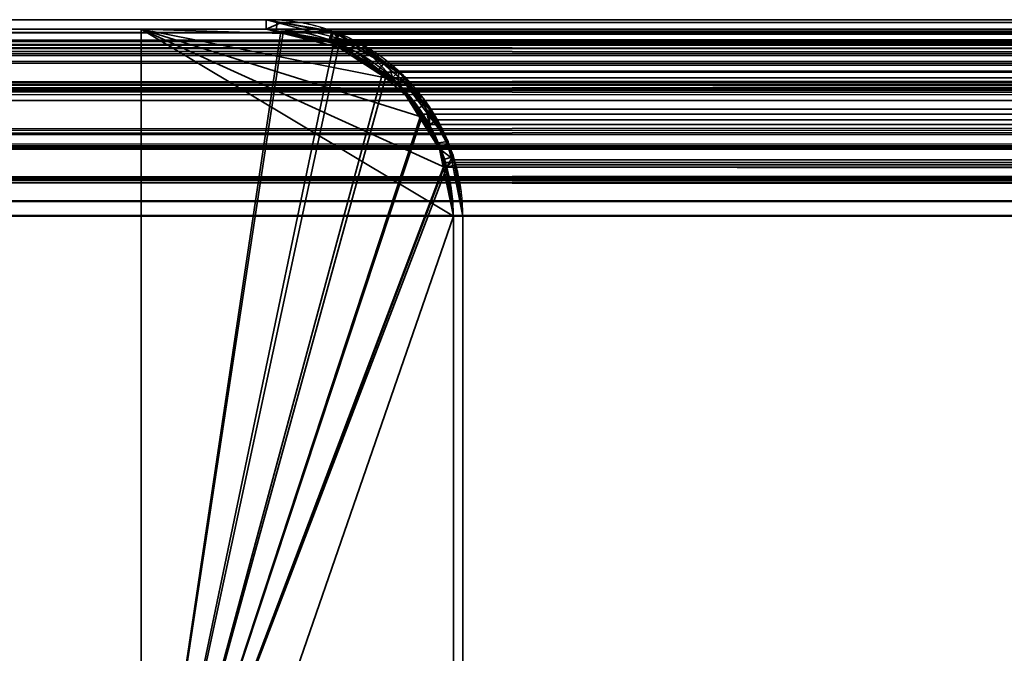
# Model space of a CAD drawing. Header units: millimetres. Extents: x -508 to 6708, y -110 to 248.
# Tile 708 of 1056: x 1134 to 1150, y 238 to 248. Entities that reach past the tile are written whole.
import ezdxf

# ---------------------------------------------------------------- set-up
doc = ezdxf.new("R2010")
doc.units = ezdxf.units.MM
doc.layers.add('151', color=7, linetype='Continuous', true_color=0xffffff)

# ---------------------------------------------------------------- blocks, each defined once
blk = doc.blocks.new('UG_SURFACE_243')
at = {"layer": '151', "color": 41, "linetype": 'Continuous', "lineweight": 35}
for points in [[(1086.35, 248.3, -4.75), (1136.35, 248.3, -4.75), (1136.35, 233.3, -4.75), (1086.35, 233.3, -4.75)], [(1136.35, 248.3, 2020.9), (1136.35, 248.3, -4.75), (1086.35, 248.3, -4.75), (1086.35, 248.3, 2070.9)], [(1136.35, 233.3, 2020.9), (1136.35, 248.3, 2020.9), (1086.35, 248.3, 2070.9), (1086.35, 233.3, 2070.9)], [(1136.35, 233.3, -4.75), (1136.35, 248.3, -4.75), (1136.35, 248.3, 2020.9), (1136.35, 233.3, 2020.9)]]:
    blk.add_3dface(points, dxfattribs=at)
blk = doc.blocks.new('UG_SURFACE_244')
at = {"layer": '151', "color": 7, "linetype": 'Continuous', "lineweight": 35}
for points in [[(1138.35, 248.45, 2018.9), (1138.35, 248.45, -4.75), (1084.35, 248.45, -4.75), (1084.35, 248.45, 2072.9)], [(1084.35, 248.45, -4.75), (1138.35, 248.45, -4.75), (1138.35, 248.3, -4.75), (1084.35, 248.3, -4.75)], [(1138.35, 248.45, 2018.9), (1084.35, 248.45, 2072.9), (1084.35, 248.3, 2072.9), (1138.35, 248.3, 2018.9)], [(1138.35, 248.45, 2018.9), (1139.429, 248.246, -4.75), (1138.522, 248.418, -4.75)], [(1139.429, 248.246, -4.75), (1138.35, 248.45, 2018.9), (1139.5, 248.156, 2017.75)], [(1138.522, 248.418, -4.75), (1138.35, 248.45, -4.75), (1138.35, 248.45, 2018.9)], [(1138.513, 248.269, -4.75), (1138.35, 248.3, -4.75), (1138.35, 248.45, -4.75), (1138.522, 248.418, -4.75)], [(1138.35, 248.3, 2018.9), (1139.357, 248.126, 2017.893), (1139.5, 248.156, 2017.75), (1138.35, 248.45, 2018.9)], [(1139.377, 248.103, -4.75), (1138.513, 248.269, -4.75), (1138.522, 248.418, -4.75), (1139.429, 248.246, -4.75)], [(1138.35, 248.3, 2018.9), (1084.35, 248.3, 2072.9), (1084.35, 248.3, -4.75), (1138.35, 248.3, -4.75)], [(1138.35, 248.3, -4.75), (1138.513, 248.269, -4.75), (1139.449, 248.071, 2017.801)], [(1139.449, 248.071, 2017.801), (1139.357, 248.126, 2017.893), (1138.35, 248.3, -4.75)], [(1139.357, 248.126, 2017.893), (1138.35, 248.3, 2018.9), (1138.35, 248.3, -4.75)], [(1138.513, 248.269, -4.75), (1139.377, 248.103, -4.75), (1139.449, 248.071, 2017.801)], [(1139.446, 248.09, -4.75), (1139.377, 248.103, -4.75), (1139.429, 248.246, -4.75), (1139.5, 248.233, -4.75)], [(1139.5, 248.156, 2017.75), (1139.5, 248.233, -4.75), (1139.429, 248.246, -4.75)], [(1139.446, 248.09, -4.75), (1139.5, 248.233, -4.75), (1139.508, 248.227, -4.75)], [(1139.452, 248.086, -4.75), (1139.446, 248.09, -4.75), (1139.508, 248.227, -4.75)], [(1139.508, 248.227, -4.75), (1140.235, 247.751, -4.75), (1140.145, 247.634, -4.75), (1139.452, 248.086, -4.75)], [(1139.5, 248.156, 2017.75), (1139.508, 248.227, -4.75), (1139.5, 248.233, -4.75)], [(1140.235, 247.751, -4.75), (1139.508, 248.227, -4.75), (1139.5, 248.156, 2017.75)], [(1139.5, 248.156, 2017.75), (1139.357, 248.126, 2017.893), (1139.449, 248.071, 2017.801)], [(1139.377, 248.103, -4.75), (1139.446, 248.09, -4.75), (1139.449, 248.071, 2017.801)], [(1139.446, 248.09, -4.75), (1139.452, 248.086, -4.75), (1139.449, 248.071, 2017.801)], [(1139.861, 248.064, 2017.39), (1139.5, 248.156, 2017.75), (1139.449, 248.071, 2017.801), (1140.371, 247.517, 2016.879)], [(1140.371, 247.517, 2016.879), (1139.449, 248.071, 2017.801), (1139.452, 248.086, -4.75)], [(1139.452, 248.086, -4.75), (1140.145, 247.634, -4.75), (1140.461, 247.404, 2016.789)], [(1140.461, 247.404, 2016.789), (1140.371, 247.517, 2016.879), (1139.452, 248.086, -4.75)], [(1140.235, 247.751, -4.75), (1139.5, 248.156, 2017.75), (1139.861, 248.064, 2017.39)], [(1139.861, 248.064, 2017.39), (1140.577, 247.527, -4.75), (1140.235, 247.751, -4.75)], [(1139.861, 248.064, 2017.39), (1140.551, 247.466, 2016.699), (1140.577, 247.527, -4.75)], [(1140.371, 247.517, 2016.879), (1140.551, 247.466, 2016.699), (1139.861, 248.064, 2017.39)], [(1140.471, 247.421, -4.75), (1140.145, 247.634, -4.75), (1140.235, 247.751, -4.75), (1140.577, 247.527, -4.75)], [(1140.145, 247.634, -4.75), (1140.471, 247.421, -4.75), (1140.461, 247.404, 2016.789)], [(1140.551, 247.466, 2016.699), (1140.371, 247.517, 2016.879), (1140.461, 247.404, 2016.789)], [(1140.461, 247.404, 2016.789), (1140.964, 246.773, 2016.286), (1140.872, 247.187, 2016.378), (1140.551, 247.466, 2016.699)], [(1140.964, 246.773, 2016.286), (1140.461, 247.404, 2016.789), (1140.471, 247.421, -4.75)], [(1140.577, 247.527, -4.75), (1140.872, 247.086, -4.75), (1140.754, 247.002, -4.75), (1140.471, 247.421, -4.75)], [(1140.471, 247.421, -4.75), (1140.754, 247.002, -4.75), (1141.121, 246.389, 2016.129)], [(1141.121, 246.389, 2016.129), (1140.964, 246.773, 2016.286), (1140.471, 247.421, -4.75)], [(1140.872, 247.086, -4.75), (1140.577, 247.527, -4.75), (1140.551, 247.466, 2016.699)], [(1140.551, 247.466, 2016.699), (1141.263, 246.499, -4.75), (1140.872, 247.086, -4.75)], [(1141.263, 246.499, -4.75), (1140.551, 247.466, 2016.699), (1140.872, 247.187, 2016.378)], [(1140.872, 247.187, 2016.378), (1141.271, 246.458, -4.75), (1141.263, 246.499, -4.75)], [(1140.872, 247.187, 2016.378), (1141.26, 246.44, 2015.99), (1141.271, 246.458, -4.75)], [(1141.26, 246.44, 2015.99), (1140.872, 247.187, 2016.378), (1140.964, 246.773, 2016.286), (1141.121, 246.389, 2016.129)], [(1141.105, 246.48, -4.75), (1140.754, 247.002, -4.75), (1140.872, 247.086, -4.75), (1141.263, 246.499, -4.75)], [(1140.754, 247.002, -4.75), (1141.105, 246.48, -4.75), (1141.121, 246.389, 2016.129)], [(1141.122, 246.401, -4.75), (1141.105, 246.48, -4.75), (1141.263, 246.499, -4.75), (1141.271, 246.458, -4.75)], [(1141.105, 246.48, -4.75), (1141.122, 246.401, -4.75), (1141.121, 246.389, 2016.129)], [(1141.121, 246.389, 2016.129), (1141.245, 246.085, 2016.005), (1141.344, 246.279, 2015.906), (1141.26, 246.44, 2015.99)], [(1141.245, 246.085, 2016.005), (1141.121, 246.389, 2016.129), (1141.122, 246.401, -4.75)], [(1141.271, 246.458, -4.75), (1141.313, 246.246, -4.75), (1141.164, 246.199, -4.75), (1141.122, 246.401, -4.75)], [(1141.122, 246.401, -4.75), (1141.164, 246.199, -4.75), (1141.35, 245.3, 2015.9)], [(1141.35, 245.3, 2015.9), (1141.245, 246.085, 2016.005), (1141.122, 246.401, -4.75)], [(1141.313, 246.246, -4.75), (1141.271, 246.458, -4.75), (1141.26, 246.44, 2015.99)], [(1141.313, 246.246, -4.75), (1141.26, 246.44, 2015.99), (1141.344, 246.279, 2015.906)], [(1141.35, 245.3, -4.75), (1141.164, 246.199, -4.75), (1141.313, 246.246, -4.75), (1141.5, 245.3, -4.75)], [(1141.164, 246.199, -4.75), (1141.35, 245.3, -4.75), (1141.35, 245.3, 2015.9)], [(1141.5, 245.3, 2015.75), (1141.344, 246.279, 2015.906), (1141.245, 246.085, 2016.005), (1141.35, 245.3, 2015.9)], [(1141.344, 246.279, 2015.906), (1141.5, 245.3, -4.75), (1141.313, 246.246, -4.75)], [(1141.344, 246.279, 2015.906), (1141.5, 245.3, 2015.75), (1141.5, 245.3, -4.75)], [(1141.5, 245.3, -4.75), (1141.5, 207.3, -4.75), (1141.35, 207.3, -4.75), (1141.35, 245.3, -4.75)], [(1141.35, 207.3, 2015.9), (1141.35, 245.3, 2015.9), (1141.35, 245.3, -4.75), (1141.35, 207.3, -4.75)], [(1141.35, 245.3, 2015.9), (1141.35, 207.3, 2015.9), (1141.5, 207.3, 2015.75), (1141.5, 245.3, 2015.75)], [(1141.5, 207.3, -4.75), (1141.5, 245.3, -4.75), (1141.5, 245.3, 2015.75), (1141.5, 207.3, 2015.75)]]:
    blk.add_3dface(points, dxfattribs=at)
blk = doc.blocks.new('UG_SURFACE_245')
at = {"layer": '151', "color": 14, "linetype": 'Continuous', "lineweight": 35}
for points in [[(1136.35, 248.3, -4.75), (1136.35, 233.3, -4.75), (1136.35, 233.3, 2020.9), (1136.35, 248.3, 2020.9)], [(1136.35, 233.3, -4.75), (1136.35, 248.3, -4.75), (1138.35, 248.3, -4.75), (1138.62, 248.246, -4.75)], [(1139.512, 248.003, 2017.738), (1138.621, 248.231, 2018.629), (1136.35, 248.3, 2020.9), (1140.263, 247.521, 2016.987)], [(1136.35, 248.3, 2020.9), (1140.864, 246.882, 2016.386), (1140.752, 247.097, 2016.498), (1140.263, 247.521, 2016.987)], [(1136.35, 248.3, 2020.9), (1141.226, 246.077, 2016.024), (1141.201, 246.232, 2016.048), (1140.864, 246.882, 2016.386)], [(1136.35, 248.3, 2020.9), (1136.35, 233.3, 2020.9), (1137.2, 233.3, 2020.05), (1141.35, 245.3, 2015.9)], [(1141.35, 245.3, 2015.9), (1141.226, 246.077, 2016.024), (1136.35, 248.3, 2020.9)], [(1138.621, 248.231, 2018.629), (1138.35, 248.3, 2018.9), (1136.35, 248.3, 2020.9)], [(1138.35, 248.3, 2018.9), (1138.35, 248.3, -4.75), (1136.35, 248.3, -4.75), (1136.35, 248.3, 2020.9)], [(1136.35, 233.3, -4.75), (1138.62, 248.246, -4.75), (1139.498, 248.072, -4.75), (1139.517, 248.059, -4.75)], [(1138.35, 248.3, -4.75), (1138.35, 248.3, 2018.9), (1138.621, 248.231, 2018.629)], [(1138.621, 248.231, 2018.629), (1138.62, 248.246, -4.75), (1138.35, 248.3, -4.75)], [(1138.62, 248.246, -4.75), (1138.621, 248.231, 2018.629), (1139.512, 248.003, 2017.738)], [(1139.512, 248.003, 2017.738), (1139.498, 248.072, -4.75), (1138.62, 248.246, -4.75)], [(1139.517, 248.059, -4.75), (1140.271, 247.555, -4.75), (1136.35, 233.3, -4.75)], [(1139.512, 248.003, 2017.738), (1139.517, 248.059, -4.75), (1139.498, 248.072, -4.75)], [(1139.517, 248.059, -4.75), (1139.512, 248.003, 2017.738), (1139.789, 247.933, 2017.461)], [(1139.789, 247.933, 2017.461), (1140.271, 247.555, -4.75), (1139.517, 248.059, -4.75)], [(1140.263, 247.521, 2016.987), (1139.789, 247.933, 2017.461), (1139.512, 248.003, 2017.738)], [(1139.789, 247.933, 2017.461), (1140.263, 247.521, 2016.987), (1140.271, 247.555, -4.75)], [(1136.35, 233.3, -4.75), (1140.271, 247.555, -4.75), (1140.471, 247.421, -4.75), (1140.838, 246.873, -4.75)], [(1140.471, 247.421, -4.75), (1140.271, 247.555, -4.75), (1140.263, 247.521, 2016.987)], [(1140.471, 247.421, -4.75), (1140.263, 247.521, 2016.987), (1140.752, 247.097, 2016.498)], [(1140.752, 247.097, 2016.498), (1140.838, 246.873, -4.75), (1140.471, 247.421, -4.75)], [(1140.752, 247.097, 2016.498), (1140.864, 246.882, 2016.386), (1140.838, 246.873, -4.75)], [(1140.838, 246.873, -4.75), (1141.122, 246.448, -4.75), (1141.196, 246.073, -4.75), (1136.35, 233.3, -4.75)], [(1141.122, 246.448, -4.75), (1140.838, 246.873, -4.75), (1140.864, 246.882, 2016.386)], [(1141.122, 246.448, -4.75), (1140.864, 246.882, 2016.386), (1141.201, 246.232, 2016.048)], [(1141.201, 246.232, 2016.048), (1141.196, 246.073, -4.75), (1141.122, 246.448, -4.75)], [(1141.201, 246.232, 2016.048), (1141.226, 246.077, 2016.024), (1141.196, 246.073, -4.75)], [(1141.196, 246.073, -4.75), (1141.35, 245.3, -4.75), (1137.2, 233.3, -4.75), (1136.35, 233.3, -4.75)], [(1141.196, 246.073, -4.75), (1141.226, 246.077, 2016.024), (1141.35, 245.3, 2015.9)], [(1141.35, 245.3, 2015.9), (1141.35, 245.3, -4.75), (1141.196, 246.073, -4.75)], [(1137.2, 233.3, -4.75), (1141.35, 245.3, -4.75), (1141.35, 207.15, -4.75)], [(1141.35, 207.15, 2015.9), (1141.35, 245.3, 2015.9), (1137.2, 233.3, 2020.05)], [(1141.35, 207.15, -4.75), (1141.35, 245.3, -4.75), (1141.35, 245.3, 2015.9), (1141.35, 207.15, 2015.9)]]:
    blk.add_3dface(points, dxfattribs=at)
blk = doc.blocks.new('UG_SURFACE_246')
at = {"layer": '151', "color": 7, "linetype": 'Continuous', "lineweight": 35}
for points in [[(1083.45, 248.234, 2073.8), (1916.558, 248.293, 2073.807), (1915.65, 248.45, 2072.9)], [(1915.65, 248.45, 2072.9), (1084.35, 248.45, 2072.9), (1083.45, 248.234, 2073.8)], [(1915.65, 248.45, 2072.9), (1861.65, 248.45, 2018.9), (1138.35, 248.45, 2018.9), (1084.35, 248.45, 2072.9)], [(1138.35, 248.3, 2018.9), (1084.35, 248.3, 2072.9), (1084.35, 248.45, 2072.9), (1138.35, 248.45, 2018.9)], [(1138.598, 248.407, 2018.652), (1138.35, 248.45, 2018.9), (1861.65, 248.45, 2018.9)], [(1138.35, 248.3, 2018.9), (1138.35, 248.45, 2018.9), (1138.598, 248.407, 2018.652)], [(1138.598, 248.407, 2018.652), (1139.408, 248.267, 2017.842), (1139.357, 248.126, 2017.893), (1138.35, 248.3, 2018.9)], [(1861.65, 248.45, 2018.9), (1861.405, 248.391, 2018.655), (1138.598, 248.407, 2018.652)], [(1139.408, 248.267, 2017.842), (1138.598, 248.407, 2018.652), (1861.405, 248.391, 2018.655)], [(1139.408, 248.267, 2017.842), (1861.405, 248.391, 2018.655), (1860.514, 248.178, 2017.764)], [(1082.621, 247.879, 2074.629), (1917.378, 247.864, 2074.628), (1916.708, 248.267, 2073.958)], [(1082.922, 248.108, 2074.328), (1082.621, 247.879, 2074.629), (1916.708, 248.267, 2073.958)], [(1082.922, 248.108, 2074.328), (1916.708, 248.267, 2073.958), (1916.558, 248.293, 2073.807)], [(1916.558, 248.293, 2073.807), (1083.45, 248.234, 2073.8), (1082.922, 248.108, 2074.328)], [(1083.252, 248.037, 2073.998), (1084.35, 248.3, 2072.9), (1915.65, 248.3, 2072.9)], [(1915.65, 248.3, 2072.9), (1916.657, 248.126, 2073.907), (1083.252, 248.037, 2073.998)], [(1915.65, 248.3, 2072.9), (1084.35, 248.3, 2072.9), (1138.35, 248.3, 2018.9), (1861.65, 248.3, 2018.9)], [(1861.65, 248.3, 2018.9), (1138.35, 248.3, 2018.9), (1139.357, 248.126, 2017.893)], [(1139.357, 248.126, 2017.893), (1860.552, 248.037, 2017.802), (1861.65, 248.3, 2018.9)], [(1139.449, 248.071, 2017.801), (1139.357, 248.126, 2017.893), (1139.408, 248.267, 2017.842), (1139.488, 248.219, 2017.762)], [(1860.514, 248.178, 2017.764), (1139.488, 248.219, 2017.762), (1139.408, 248.267, 2017.842)], [(1140.371, 247.517, 2016.879), (1139.449, 248.071, 2017.801), (1139.488, 248.219, 2017.762), (1140.313, 247.724, 2016.937)], [(1139.488, 248.219, 2017.762), (1860.514, 248.178, 2017.764), (1860.222, 248.108, 2017.472)], [(1860.222, 248.108, 2017.472), (1140.313, 247.724, 2016.937), (1139.488, 248.219, 2017.762)], [(1916.657, 248.126, 2073.907), (1916.749, 248.071, 2073.999), (1083.252, 248.037, 2073.998)], [(1083.252, 248.037, 2073.998), (1916.749, 248.071, 2073.999), (1917.671, 247.517, 2074.921)], [(1139.357, 248.126, 2017.893), (1139.449, 248.071, 2017.801), (1860.552, 248.037, 2017.802)], [(1860.29, 247.974, 2017.54), (1139.449, 248.071, 2017.801), (1140.371, 247.517, 2016.879)], [(1860.29, 247.974, 2017.54), (1860.552, 248.037, 2017.802), (1139.449, 248.071, 2017.801)], [(1860.222, 248.108, 2017.472), (1859.695, 247.707, 2016.945), (1140.313, 247.724, 2016.937)], [(1917.761, 247.403, 2075.011), (1082.235, 247.401, 2075.015), (1082.99, 247.974, 2074.26)], [(1917.671, 247.517, 2074.921), (1082.99, 247.974, 2074.26), (1083.252, 248.037, 2073.998)], [(1917.671, 247.517, 2074.921), (1917.761, 247.403, 2075.011), (1082.99, 247.974, 2074.26)], [(1140.371, 247.517, 2016.879), (1859.535, 247.401, 2016.785), (1860.29, 247.974, 2017.54)], [(1917.378, 247.864, 2074.628), (1082.621, 247.879, 2074.629), (1082.029, 247.43, 2075.221)], [(1082.029, 247.43, 2075.221), (1917.772, 247.628, 2075.022), (1917.378, 247.864, 2074.628)], [(1082.029, 247.43, 2075.221), (1918.085, 247.234, 2075.336), (1917.772, 247.628, 2075.022)], [(1140.472, 247.628, 2016.778), (1140.313, 247.724, 2016.937), (1859.695, 247.707, 2016.945)], [(1140.313, 247.724, 2016.937), (1140.472, 247.628, 2016.778), (1140.371, 247.517, 2016.879)], [(1140.462, 247.403, 2016.788), (1140.371, 247.517, 2016.879), (1140.472, 247.628, 2016.778)], [(1140.964, 246.773, 2016.286), (1140.462, 247.403, 2016.788), (1140.472, 247.628, 2016.778), (1140.958, 247.017, 2016.292)], [(1140.472, 247.628, 2016.778), (1859.695, 247.707, 2016.945), (1859.329, 247.43, 2016.579)], [(1859.329, 247.43, 2016.579), (1140.958, 247.017, 2016.292), (1140.472, 247.628, 2016.778)], [(1082.029, 247.43, 2075.221), (1081.908, 247.25, 2075.342), (1918.085, 247.234, 2075.336)], [(1140.371, 247.517, 2016.879), (1140.462, 247.403, 2016.788), (1859.535, 247.401, 2016.785)], [(1859.329, 247.43, 2016.579), (1859.047, 247.013, 2016.297), (1140.958, 247.017, 2016.292)], [(1081.646, 246.599, 2075.604), (1082.14, 247.329, 2075.11), (1918.264, 246.773, 2075.514)], [(1918.264, 246.773, 2075.514), (1082.14, 247.329, 2075.11), (1082.235, 247.401, 2075.015)], [(1082.235, 247.401, 2075.015), (1917.761, 247.403, 2075.011), (1918.264, 246.773, 2075.514)], [(1140.462, 247.403, 2016.788), (1858.946, 246.599, 2016.196), (1859.44, 247.329, 2016.69)], [(1858.946, 246.599, 2016.196), (1140.462, 247.403, 2016.788), (1140.964, 246.773, 2016.286)], [(1859.44, 247.329, 2016.69), (1859.535, 247.401, 2016.785), (1140.462, 247.403, 2016.788)], [(1918.085, 247.234, 2075.336), (1081.908, 247.25, 2075.342), (1081.511, 246.664, 2075.739)], [(1081.511, 246.664, 2075.739), (1918.394, 246.847, 2075.644), (1918.085, 247.234, 2075.336)], [(1141.094, 246.847, 2016.156), (1140.958, 247.017, 2016.292), (1859.047, 247.013, 2016.297)], [(1140.958, 247.017, 2016.292), (1141.094, 246.847, 2016.156), (1140.964, 246.773, 2016.286)], [(1141.094, 246.847, 2016.156), (1859.047, 247.013, 2016.297), (1858.811, 246.664, 2016.061)], [(1081.433, 246.429, 2075.817), (1918.567, 246.426, 2075.817), (1918.394, 246.847, 2075.644)], [(1081.511, 246.664, 2075.739), (1081.433, 246.429, 2075.817), (1918.394, 246.847, 2075.644)], [(1141.122, 246.388, 2016.129), (1140.964, 246.773, 2016.286), (1141.094, 246.847, 2016.156), (1141.358, 246.203, 2015.892)], [(1858.811, 246.664, 2016.061), (1141.358, 246.203, 2015.892), (1141.094, 246.847, 2016.156)], [(1918.264, 246.773, 2075.514), (1081.577, 246.392, 2075.673), (1081.646, 246.599, 2075.604)], [(1918.264, 246.773, 2075.514), (1918.421, 246.388, 2075.671), (1081.577, 246.392, 2075.673)], [(1140.964, 246.773, 2016.286), (1858.877, 246.392, 2016.127), (1858.946, 246.599, 2016.196)], [(1140.964, 246.773, 2016.286), (1141.122, 246.388, 2016.129), (1858.877, 246.392, 2016.127)], [(1858.811, 246.664, 2016.061), (1858.655, 246.194, 2015.905), (1141.358, 246.203, 2015.892)], [(1918.567, 246.426, 2075.817), (1081.433, 246.429, 2075.817), (1081.258, 245.9, 2075.992)], [(1081.258, 245.9, 2075.992), (1918.69, 246.124, 2075.94), (1918.567, 246.426, 2075.817)], [(1081.405, 245.871, 2075.845), (1081.577, 246.392, 2075.673), (1918.421, 246.388, 2075.671)], [(1918.421, 246.388, 2075.671), (1918.545, 246.085, 2075.795), (1081.405, 245.871, 2075.845)], [(1858.705, 245.871, 2015.955), (1858.877, 246.392, 2016.127), (1141.122, 246.388, 2016.129)], [(1858.705, 245.871, 2015.955), (1141.122, 246.388, 2016.129), (1141.245, 246.085, 2016.005)], [(1141.358, 246.203, 2015.892), (1141.245, 246.085, 2016.005), (1141.122, 246.388, 2016.129)], [(1141.358, 246.203, 2015.892), (1141.39, 246.124, 2015.86), (1141.245, 246.085, 2016.005)], [(1141.39, 246.124, 2015.86), (1141.358, 246.203, 2015.892), (1858.655, 246.194, 2015.905)], [(1141.39, 246.124, 2015.86), (1858.655, 246.194, 2015.905), (1858.558, 245.9, 2015.808)], [(1081.258, 245.9, 2075.992), (1918.767, 245.545, 2076.017), (1918.69, 246.124, 2075.94)], [(1918.545, 246.085, 2075.795), (1918.65, 245.3, 2075.9), (1081.405, 245.871, 2075.845)], [(1141.35, 245.3, 2015.9), (1141.245, 246.085, 2016.005), (1141.39, 246.124, 2015.86), (1141.5, 245.3, 2015.75)], [(1141.245, 246.085, 2016.005), (1858.65, 245.3, 2015.9), (1858.705, 245.871, 2015.955)], [(1141.245, 246.085, 2016.005), (1141.35, 245.3, 2015.9), (1858.65, 245.3, 2015.9)], [(1858.558, 245.9, 2015.808), (1141.5, 245.3, 2015.75), (1141.39, 246.124, 2015.86)], [(1081.258, 245.9, 2075.992), (1081.224, 245.548, 2076.026), (1918.767, 245.545, 2076.017)], [(1918.65, 245.3, 2075.9), (1081.35, 245.3, 2075.9), (1081.405, 245.871, 2075.845)], [(1858.558, 245.9, 2015.808), (1858.5, 245.3, 2015.75), (1141.5, 245.3, 2015.75)], [(1918.767, 245.545, 2076.017), (1081.224, 245.548, 2076.026), (1081.2, 245.3, 2076.05)], [(1081.2, 245.3, 2076.05), (1918.8, 245.3, 2076.05), (1918.767, 245.545, 2076.017)], [(1081.2, 245.3, 2076.05), (1081.2, 229.45, 2076.05), (1918.8, 229.45, 2076.05), (1918.8, 245.3, 2076.05)], [(1918.65, 245.3, 2075.9), (1918.65, 229.45, 2075.9), (1081.35, 229.45, 2075.9), (1081.35, 245.3, 2075.9)], [(1858.65, 207.3, 2015.9), (1858.65, 245.3, 2015.9), (1141.35, 245.3, 2015.9), (1141.35, 207.3, 2015.9)], [(1141.5, 245.3, 2015.75), (1141.5, 207.3, 2015.75), (1141.35, 207.3, 2015.9), (1141.35, 245.3, 2015.9)], [(1141.5, 207.3, 2015.75), (1141.5, 245.3, 2015.75), (1858.5, 245.3, 2015.75), (1858.5, 207.3, 2015.75)]]:
    blk.add_3dface(points, dxfattribs=at)
blk = doc.blocks.new('UG_SURFACE_247')
at = {"layer": '151', "color": 14, "linetype": 'Continuous', "lineweight": 35}
for points in [[(1136.35, 248.3, 2020.9), (1136.35, 233.3, 2020.9), (1863.65, 233.3, 2020.9), (1863.65, 248.3, 2020.9)], [(1136.35, 233.3, 2020.9), (1136.35, 248.3, 2020.9), (1138.35, 248.3, 2018.9), (1138.586, 248.259, 2018.664)], [(1863.65, 248.3, 2020.9), (1861.65, 248.3, 2018.9), (1138.35, 248.3, 2018.9), (1136.35, 248.3, 2020.9)], [(1136.35, 233.3, 2020.9), (1138.586, 248.259, 2018.664), (1139.357, 248.126, 2017.893), (1139.434, 248.08, 2017.816)], [(1138.586, 248.259, 2018.664), (1138.35, 248.3, 2018.9), (1861.65, 248.3, 2018.9)], [(1861.65, 248.3, 2018.9), (1861.417, 248.244, 2018.667), (1138.586, 248.259, 2018.664)], [(1139.357, 248.126, 2017.893), (1138.586, 248.259, 2018.664), (1861.417, 248.244, 2018.667)], [(1139.357, 248.126, 2017.893), (1861.417, 248.244, 2018.667), (1860.568, 248.041, 2017.818)], [(1139.434, 248.08, 2017.816), (1140.22, 247.608, 2017.03), (1136.35, 233.3, 2020.9)], [(1860.568, 248.041, 2017.818), (1139.434, 248.08, 2017.816), (1139.357, 248.126, 2017.893)], [(1139.434, 248.08, 2017.816), (1860.568, 248.041, 2017.818), (1860.29, 247.974, 2017.54)], [(1860.29, 247.974, 2017.54), (1140.22, 247.608, 2017.03), (1139.434, 248.08, 2017.816)], [(1860.29, 247.974, 2017.54), (1859.788, 247.593, 2017.038), (1140.22, 247.608, 2017.03)], [(1140.22, 247.608, 2017.03), (1140.371, 247.517, 2016.879), (1140.834, 246.936, 2016.416), (1136.35, 233.3, 2020.9)], [(1140.371, 247.517, 2016.879), (1140.22, 247.608, 2017.03), (1859.788, 247.593, 2017.038)], [(1140.371, 247.517, 2016.879), (1859.788, 247.593, 2017.038), (1859.44, 247.329, 2016.69)], [(1859.44, 247.329, 2016.69), (1140.834, 246.936, 2016.416), (1140.371, 247.517, 2016.879)], [(1859.44, 247.329, 2016.69), (1859.171, 246.932, 2016.421), (1140.834, 246.936, 2016.416)], [(1140.834, 246.936, 2016.416), (1140.964, 246.773, 2016.286), (1141.215, 246.16, 2016.035), (1136.35, 233.3, 2020.9)], [(1140.964, 246.773, 2016.286), (1140.834, 246.936, 2016.416), (1859.171, 246.932, 2016.421)], [(1140.964, 246.773, 2016.286), (1859.171, 246.932, 2016.421), (1858.946, 246.599, 2016.196)], [(1858.946, 246.599, 2016.196), (1141.215, 246.16, 2016.035), (1140.964, 246.773, 2016.286)], [(1858.946, 246.599, 2016.196), (1858.798, 246.152, 2016.048), (1141.215, 246.16, 2016.035)], [(1136.35, 233.3, 2020.9), (1141.215, 246.16, 2016.035), (1141.245, 246.085, 2016.005)], [(1141.245, 246.085, 2016.005), (1141.215, 246.16, 2016.035), (1858.798, 246.152, 2016.048)], [(1141.245, 246.085, 2016.005), (1858.798, 246.152, 2016.048), (1858.705, 245.871, 2015.955)], [(1141.245, 246.085, 2016.005), (1141.35, 245.3, 2015.9), (1137.2, 233.3, 2020.05), (1136.35, 233.3, 2020.9)], [(1858.705, 245.871, 2015.955), (1141.35, 245.3, 2015.9), (1141.245, 246.085, 2016.005)], [(1858.705, 245.871, 2015.955), (1858.65, 245.3, 2015.9), (1141.35, 245.3, 2015.9)], [(1137.2, 233.3, 2020.05), (1141.35, 245.3, 2015.9), (1141.35, 207.15, 2015.9)], [(1141.35, 207.15, 2015.9), (1141.35, 245.3, 2015.9), (1858.65, 245.3, 2015.9), (1858.65, 207.15, 2015.9)]]:
    blk.add_3dface(points, dxfattribs=at)
blk = doc.blocks.new('UG_SURFACE_248')
at = {"layer": '151', "color": 14, "linetype": 'Continuous', "lineweight": 35}
for points in [[(1083.493, 248.095, 2073.757), (1916.514, 248.151, 2073.764), (1915.65, 248.3, 2072.9)], [(1915.65, 248.3, 2072.9), (1084.35, 248.3, 2072.9), (1083.493, 248.095, 2073.757)], [(1915.65, 248.3, 2072.9), (1913.65, 248.3, 2070.9), (1086.35, 248.3, 2070.9), (1084.35, 248.3, 2072.9)], [(1913.65, 229.45, 2070.9), (1086.35, 229.45, 2070.9), (1086.35, 248.3, 2070.9), (1913.65, 248.3, 2070.9)], [(1082.703, 247.756, 2074.547), (1917.296, 247.742, 2074.546), (1916.657, 248.126, 2073.907)], [(1082.99, 247.974, 2074.26), (1082.703, 247.756, 2074.547), (1916.657, 248.126, 2073.907)], [(1082.99, 247.974, 2074.26), (1916.657, 248.126, 2073.907), (1916.514, 248.151, 2073.764)], [(1916.514, 248.151, 2073.764), (1083.493, 248.095, 2073.757), (1082.99, 247.974, 2074.26)], [(1917.296, 247.742, 2074.546), (1082.703, 247.756, 2074.547), (1082.14, 247.329, 2075.11)], [(1082.14, 247.329, 2075.11), (1917.671, 247.517, 2074.921), (1917.296, 247.742, 2074.546)], [(1082.14, 247.329, 2075.11), (1917.969, 247.142, 2075.219), (1917.671, 247.517, 2074.921)], [(1082.14, 247.329, 2075.11), (1082.024, 247.158, 2075.226), (1917.969, 247.142, 2075.219)], [(1917.969, 247.142, 2075.219), (1082.024, 247.158, 2075.226), (1081.646, 246.599, 2075.604)], [(1081.646, 246.599, 2075.604), (1918.264, 246.773, 2075.514), (1917.969, 247.142, 2075.219)], [(1081.572, 246.376, 2075.678), (1918.428, 246.372, 2075.678), (1918.264, 246.773, 2075.514)], [(1081.646, 246.599, 2075.604), (1081.572, 246.376, 2075.678), (1918.264, 246.773, 2075.514)], [(1918.428, 246.372, 2075.678), (1081.572, 246.376, 2075.678), (1081.405, 245.871, 2075.845)], [(1081.405, 245.871, 2075.845), (1918.545, 246.085, 2075.795), (1918.428, 246.372, 2075.678)], [(1081.405, 245.871, 2075.845), (1918.619, 245.533, 2075.869), (1918.545, 246.085, 2075.795)], [(1081.405, 245.871, 2075.845), (1081.373, 245.537, 2075.877), (1918.619, 245.533, 2075.869)], [(1918.619, 245.533, 2075.869), (1081.373, 245.537, 2075.877), (1081.35, 245.3, 2075.9)], [(1081.35, 245.3, 2075.9), (1918.65, 245.3, 2075.9), (1918.619, 245.533, 2075.869)], [(1081.35, 245.3, 2075.9), (1081.35, 229.45, 2075.9), (1918.65, 229.45, 2075.9), (1918.65, 245.3, 2075.9)]]:
    blk.add_3dface(points, dxfattribs=at)
blk = doc.blocks.new('UG_SURFACE_249')
at = {"layer": '151', "color": 41, "linetype": 'Continuous', "lineweight": 35}
for points in [[(1086.35, 233.3, 2070.9), (1086.35, 248.3, 2070.9), (1136.35, 248.3, 2020.9), (1136.35, 233.3, 2020.9)], [(1086.35, 248.3, 2070.9), (1086.35, 233.3, 2070.9), (1913.65, 233.3, 2070.9), (1913.65, 248.3, 2070.9)], [(1913.65, 248.3, 2070.9), (1863.65, 248.3, 2020.9), (1136.35, 248.3, 2020.9), (1086.35, 248.3, 2070.9)], [(1136.35, 233.3, 2020.9), (1136.35, 248.3, 2020.9), (1863.65, 248.3, 2020.9), (1863.65, 233.3, 2020.9)]]:
    blk.add_3dface(points, dxfattribs=at)

msp = doc.modelspace()

# ---------------------------------------------------------------- linework, layer by layer
at = {"layer": '151', "color": 253, "linetype": 'Continuous', "lineweight": -3}
for p, q in [((1138.35, 248.45, 2018.9), (1084.35, 248.45, 2072.9)), ((1084.35, 248.45, 2072.9), (1915.65, 248.45, 2072.9)), ((1084.35, 248.45, 2072.9), (1138.35, 248.45, 2018.9)), ((1084.35, 248.45, -4.75), (1138.35, 248.45, -4.75)), ((1138.35, 248.45, -4.75), (1138.35, 248.45, 2018.9)), ((1138.35, 248.45, 2018.9), (1861.65, 248.45, 2018.9)), ((1084.35, 248.3, 2072.9), (1138.35, 248.3, 2018.9)), ((1138.35, 248.3, 2018.9), (1084.35, 248.3, 2072.9)), ((1084.35, 248.3, -4.75), (1138.35, 248.3, -4.75)), ((1084.35, 248.3, 2072.9), (1915.65, 248.3, 2072.9)), ((1086.35, 248.3, 2070.9), (1913.65, 248.3, 2070.9)), ((1086.35, 248.3, 2070.9), (1913.65, 248.3, 2070.9)), ((1136.35, 248.3, 2020.9), (1086.35, 248.3, 2070.9)), ((1086.35, 248.3, -4.75), (1136.35, 248.3, -4.75)), ((1086.35, 248.3, 2070.9), (1136.35, 248.3, 2020.9)), ((1086.35, 248.3, 2070.9), (1913.65, 248.3, 2070.9)), ((1136.35, 248.3, 2020.9), (1863.65, 248.3, 2020.9)), ((1136.35, 233.3, 2020.9), (1136.35, 248.3, 2020.9)), ((1136.35, 248.3, 2020.9), (1136.35, 233.3, 2020.9)), ((1136.35, 248.3, 2020.9), (1138.35, 248.3, 2018.9)), ((1136.35, 233.3, 2020.9), (1136.35, 248.3, 2020.9)), ((1138.35, 248.3, 2018.9), (1136.35, 248.3, 2020.9)), ((1136.35, 248.3, -4.75), (1136.35, 233.3, -4.75)), ((1136.35, 248.3, 2020.9), (1863.65, 248.3, 2020.9)), ((1136.35, 233.3, -4.75), (1136.35, 248.3, -4.75)), ((1136.35, 248.3, -4.75), (1138.35, 248.3, -4.75)), ((1136.35, 248.3, 2020.9), (1136.35, 233.3, 2020.9)), ((1136.35, 248.3, -4.75), (1136.35, 248.3, 2020.9)), ((1136.35, 248.3, -4.75), (1136.35, 248.3, 2020.9)), ((1136.35, 248.3, 2020.9), (1863.65, 248.3, 2020.9)), ((1138.35, 248.3, -4.75), (1138.35, 248.3, 2018.9)), ((1138.35, 248.3, -4.75), (1138.35, 248.3, 2018.9)), ((1138.35, 248.3, 2018.9), (1861.65, 248.3, 2018.9)), ((1138.35, 248.3, 2018.9), (1861.65, 248.3, 2018.9)), ((1081.2, 245.3, 2076.05), (1918.8, 245.3, 2076.05)), ((1081.35, 245.3, 2075.9), (1918.65, 245.3, 2075.9)), ((1081.35, 245.3, 2075.9), (1918.65, 245.3, 2075.9)), ((1141.35, 245.3, 2015.9), (1141.35, 207.15, 2015.9)), ((1141.35, 245.3, 2015.9), (1141.35, 207.15, 2015.9)), ((1141.35, 245.3, -4.75), (1141.35, 245.3, 2015.9)), ((1141.35, 245.3, -4.75), (1141.35, 207.15, -4.75)), ((1141.35, 245.3, 2015.9), (1858.65, 245.3, 2015.9)), ((1141.35, 245.3, 2015.9), (1141.35, 207.3, 2015.9)), ((1141.35, 245.3, -4.75), (1141.35, 207.3, -4.75)), ((1141.35, 245.3, 2015.9), (1141.35, 207.3, 2015.9)), ((1141.5, 245.3, 2015.75), (1141.5, 207.3, 2015.75)), ((1141.5, 245.3, 2015.75), (1858.5, 245.3, 2015.75)), ((1141.5, 245.3, -4.75), (1141.5, 245.3, 2015.75)), ((1141.5, 245.3, -4.75), (1141.5, 207.3, -4.75)), ((1141.5, 245.3, 2015.75), (1141.5, 207.3, 2015.75))]:
    msp.add_line(p, q, dxfattribs=at)
msp.add_arc((1138.35, 245.3, -4.75), 3, 0, 90, dxfattribs=at)
for points, knots in [([(1141.5, 245.3, 2015.75), (1141.5, 245.808, 2015.75), (1141.373, 246.296, 2015.877), (1140.963, 247.118, 2016.287), (1140.687, 247.45, 2016.563), (1139.771, 248.222, 2017.479), (1139.062, 248.45, 2018.188), (1138.35, 248.45, 2018.9)], [0, 0, 0, 0, 0.25, 0.25, 0.5, 0.5, 1, 1, 1, 1]), ([(1141.35, 245.3, 2015.9), (1141.35, 245.784, 2015.9), (1141.229, 246.249, 2016.021), (1140.838, 247.032, 2016.412), (1140.576, 247.347, 2016.674), (1139.704, 248.083, 2017.546), (1139.028, 248.3, 2018.222), (1138.35, 248.3, 2018.9)], [0, 0, 0, 0, 0.25, 0.25, 0.5, 0.5, 1, 1, 1, 1]), ([(1141.35, 245.3, 2015.9), (1141.35, 245.785, 2015.9), (1141.229, 246.25, 2016.021), (1140.837, 247.033, 2016.413), (1140.574, 247.349, 2016.676), (1139.701, 248.085, 2017.549), (1139.023, 248.3, 2018.227), (1138.35, 248.3, 2018.9)], [0, 0, 0, 0, 0.25, 0.25, 0.5, 0.5, 1, 1, 1, 1]), ([(1141.35, 245.3, 2015.9), (1141.35, 245.784, 2015.9), (1141.229, 246.249, 2016.021), (1140.838, 247.032, 2016.412), (1140.576, 247.347, 2016.674), (1139.704, 248.083, 2017.546), (1139.028, 248.3, 2018.222), (1138.35, 248.3, 2018.9)], [0, 0, 0, 0, 0.25, 0.25, 0.5, 0.5, 1, 1, 1, 1]), ([(1141.35, 245.3, -4.75), (1141.35, 246.088, -4.75), (1141.027, 246.866, -4.75), (1139.916, 247.977, -4.75), (1139.138, 248.3, -4.75), (1138.35, 248.3, -4.75)], [0, 0, 0, 0, 0.5, 0.5, 1, 1, 1, 1])]:
    msp.add_open_spline(points, degree=3, knots=knots, dxfattribs=at)
for points in [[(1141.5, 245.3, -4.75), (1141.5, 248.45, -4.75), (1138.35, 248.45, -4.75)], [(1141.5, 245.3, 2015.75), (1141.5, 248.45, 2015.75), (1138.35, 248.45, 2018.9)], [(1141.35, 245.3, 2015.9), (1141.35, 248.3, 2015.9), (1138.35, 248.3, 2018.9)]]:
    msp.add_rational_spline(points, [1, 0.707106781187, 1], degree=2, dxfattribs=at)
for points, degree in [([(1138.35, 248.3, -4.75), (1138.35, 248.45, -4.75)], 1), ([(1084.35, 248.3, 2072.9), (1361.45, 248.3, 2072.9), (1638.55, 248.3, 2072.9), (1915.65, 248.3, 2072.9)], 3), ([(1141.35, 245.3, 2015.9), (1380.45, 245.3, 2015.9), (1619.55, 245.3, 2015.9), (1858.65, 245.3, 2015.9)], 3), ([(1141.35, 245.3, -4.75), (1141.35, 245.3, 668.8), (1141.35, 245.3, 1342.35), (1141.35, 245.3, 2015.9)], 3), ([(1141.35, 245.3, -4.75), (1141.5, 245.3, -4.75)], 1), ([(1141.35, 245.3, 2015.9), (1380.45, 245.3, 2015.9), (1619.55, 245.3, 2015.9), (1858.65, 245.3, 2015.9)], 3)]:
    msp.add_open_spline(points, degree=degree, dxfattribs=at)

# ---------------------------------------------------------------- block references
for name in ['UG_SURFACE_244', 'UG_SURFACE_246', 'UG_SURFACE_248', 'UG_SURFACE_243', 'UG_SURFACE_249', 'UG_SURFACE_245', 'UG_SURFACE_247']:
    msp.add_blockref(name, (0, 0), dxfattribs=at)

doc.saveas('drawing.dxf')
